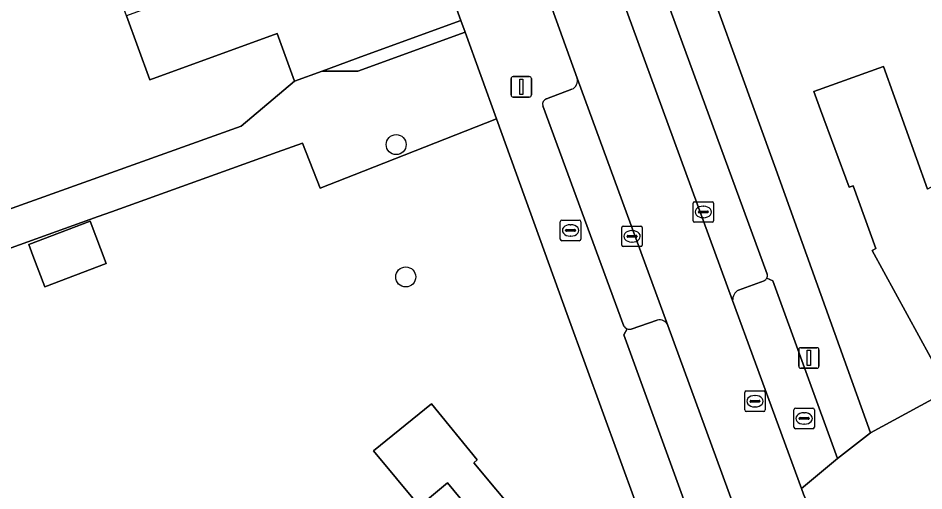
# Model space of a CAD drawing. Extents: x 159262 to 160143, y 383399 to 384319.
# Drawn here: x 159895.98 to 159940.19, y 383706.1 to 383729.16 of the extents above; entities that cross this region are included whole.
import ezdxf

# ---------------------------------------------------------------- set-up
doc = ezdxf.new("R2010")
doc.units = 0
for name, color, linetype in [('IMGEO_Boom', 7, 'Continuous'), ('IMGEO_Brandkraan', 7, 'Continuous'), ('IMGEO_Erf', 7, 'Continuous'), ('IMGEO_Groenvoorziening', 7, 'Continuous'), ('IMGEO_Kolk', 7, 'Continuous'), ('IMGEO_Lichtmast', 7, 'Continuous'), ('IMGEO_Pand', 7, 'Continuous'), ('IMGEO_Parkeervlak_open', 7, 'Continuous'), ('IMGEO_Rijbaan_lokaal_open', 7, 'Continuous'), ('IMGEO_Rioolput', 7, 'Continuous'), ('IMGEO_Voetpad_open', 7, 'Continuous')]:
    doc.layers.add(name, color=color, linetype=linetype)

msp = doc.modelspace()

# ---------------------------------------------------------------- linework, layer by layer
at = {"layer": 'IMGEO_Boom'}
for centre in [(159914.432, 383722.987), (159914.899, 383716.532)]:
    msp.add_circle(centre, 0.489, dxfattribs=at)
at = {"layer": 'IMGEO_Brandkraan'}
for p, q in [((159922.519, 383719.302), (159923.371, 383719.302)), ((159922.444, 383718.376), (159922.444, 383719.228)), ((159922.746, 383718.845), (159923.144, 383718.845)), ((159922.932, 383719.082), (159922.957, 383719.082)), ((159923.445, 383719.228), (159923.445, 383718.376)), ((159922.703, 383718.796), (159922.703, 383718.808)), ((159923.141, 383718.759), (159922.743, 383718.759)), ((159922.955, 383718.522), (159922.93, 383718.522)), ((159923.187, 383718.808), (159923.187, 383718.796)), ((159923.371, 383718.302), (159922.519, 383718.302))]:
    msp.add_line(p, q, dxfattribs=at)
for points in [[(159922.519, 383719.302), (159923.371, 383719.302)], [(159922.444, 383718.376), (159922.444, 383719.228)], [(159923.445, 383719.228), (159923.445, 383718.376)], [(159923.371, 383718.302), (159922.519, 383718.302)]]:
    msp.add_lwpolyline(points, dxfattribs=at)
for centre, radius, start, end in [((159922.521, 383719.226), 0.0765, 91.552, 178.448), ((159922.521, 383719.226), 0.0765, 91.552, 178.448), ((159923.369, 383719.226), 0.0765, 1.552, 88.448), ((159923.369, 383719.226), 0.0765, 1.552, 88.448), ((159922.743, 383718.805), 0.0403, 85.8775, 175.7526), ((159923.148, 383718.807), 0.0386, 1.7309, 96.639), ((159922.74, 383718.795), 0.0366, 178.938, 274.7102), ((159923.144, 383718.802), 0.043, 264.8664, 352.4533), ((159922.521, 383718.378), 0.0765, 181.552, 268.448), ((159922.521, 383718.378), 0.0765, 181.552, 268.448), ((159923.369, 383718.378), 0.0765, 271.552, 358.448), ((159923.369, 383718.378), 0.0765, 271.552, 358.448)]:
    msp.add_arc(centre, radius, start, end, dxfattribs=at)
for centre, major_axis, ratio, start_param, end_param in [((159922.931, 383718.802), (-0.387, 0.002), 0.722429, 4.712389, 7.853982), ((159922.956, 383718.802), (-0.39, 0.002), 0.717154, 1.570796, 4.712389)]:
    msp.add_ellipse(centre, major_axis=major_axis, ratio=ratio, start_param=start_param, end_param=end_param, dxfattribs=at)
at = {"layer": 'IMGEO_Erf'}
for points in [[(159940.499, 383743.769), (159938.786, 383743.142), (159939.641, 383741.099), (159934.868, 383739.35), (159930.368, 383737.701), (159931.075, 383735.77), (159928.262, 383734.749), (159932.965, 383721.791), (159937.58, 383708.929), (159941.752, 383711.19)], [(159895.459, 383719.801), (159906.872, 383723.893), (159909.466, 383726.084), (159908.616, 383728.413), (159902.401, 383726.146), (159901.262, 383729.268), (159900.154, 383732.308), (159906.43, 383734.598), (159905.592, 383736.894), (159904.818, 383739.014), (159898.543, 383736.725), (159894.418, 383735.22)], [(159941.081, 383711.575), (159937.658, 383717.819), (159937.845, 383717.926), (159936.739, 383720.979), (159936.536, 383720.904), (159935.143, 383724.691), (159934.819, 383725.571), (159938.213, 383726.796), (159940.371, 383720.813)], [(159927.806, 383700.914), (159922.821, 383714.572), (159919.327, 383724.25), (159912.837, 383721.691), (159910.726, 383720.859), (159909.858, 383723.058), (159908.618, 383722.614), (159900.531, 383719.716), (159899.882, 383719.483), (159893.99, 383717.368)], [(159918.409, 383704.714), (159916.939, 383706.483), (159915.568, 383705.344), (159913.319, 383708.052), (159916.158, 383710.341), (159918.391, 383707.614), (159918.218, 383707.47), (159920.459, 383704.792)]]:
    msp.add_lwpolyline(points, dxfattribs=at)
for points in [[(159917.804, 383728.468), (159917.595, 383729.048), (159912.894, 383727.334), (159910.815, 383726.576), (159912.567, 383726.577)], [(159896.701, 383717.58), (159896.499, 383718.111), (159899.488, 383719.247), (159900.273, 383717.184), (159897.284, 383716.047)]]:
    msp.add_lwpolyline(points, close=True, dxfattribs=at)
at = {"layer": 'IMGEO_Groenvoorziening'}
for points in [[(159930.853, 383715.376), (159934.209, 383706.21), (159935.975, 383707.683), (159932.821, 383716.335), (159932.519, 383716.477)], [(159932.397, 383716.349), (159931.134, 383715.895)], [(159927.172, 383714.432), (159925.896, 383713.991)], [(159925.701, 383714.004), (159925.548, 383713.708), (159929.638, 383702.441), (159931.431, 383703.934), (159927.693, 383714.168)]]:
    msp.add_lwpolyline(points, dxfattribs=at)
for centre, radius, start, end in [((159932.252, 383716.609), 0.297, 299.0772, 333.6724), ((159931.444, 383715.392), 0.591, 121.6123, 181.5232), ((159927.28, 383713.999), 0.446, 22.2205, 104.0352), ((159925.818, 383714.296), 0.314, 248.0841, 284.2878)]:
    msp.add_arc(centre, radius, start, end, dxfattribs=at)
at = {"layer": 'IMGEO_Kolk'}
for p, q in [((159929, 383720.202), (159929.852, 383720.202)), ((159928.925, 383719.276), (159928.925, 383720.128)), ((159929.227, 383719.745), (159929.625, 383719.745)), ((159929.413, 383719.982), (159929.438, 383719.982)), ((159929.926, 383720.128), (159929.926, 383719.276)), ((159929.184, 383719.696), (159929.184, 383719.708)), ((159929.622, 383719.659), (159929.224, 383719.659)), ((159929.436, 383719.422), (159929.411, 383719.422)), ((159929.668, 383719.708), (159929.668, 383719.696)), ((159925.444, 383718.087), (159925.444, 383718.939)), ((159925.519, 383719.013), (159926.371, 383719.013)), ((159926.445, 383718.939), (159926.445, 383718.087)), ((159929.852, 383719.202), (159929, 383719.202)), ((159925.703, 383718.507), (159925.703, 383718.519)), ((159926.141, 383718.47), (159925.743, 383718.47)), ((159925.746, 383718.556), (159926.144, 383718.556)), ((159925.932, 383718.793), (159925.957, 383718.793)), ((159926.187, 383718.519), (159926.187, 383718.507)), ((159926.371, 383718.013), (159925.519, 383718.013)), ((159925.955, 383718.233), (159925.93, 383718.233))]:
    msp.add_line(p, q, dxfattribs=at)
for points in [[(159929, 383720.202), (159929.852, 383720.202)], [(159928.925, 383719.276), (159928.925, 383720.128)], [(159929.926, 383720.128), (159929.926, 383719.276)], [(159925.444, 383718.087), (159925.444, 383718.939)], [(159925.519, 383719.013), (159926.371, 383719.013)], [(159926.445, 383718.939), (159926.445, 383718.087)], [(159929.852, 383719.202), (159929, 383719.202)], [(159926.371, 383718.013), (159925.519, 383718.013)]]:
    msp.add_lwpolyline(points, dxfattribs=at)
for centre, radius, start, end in [((159929.002, 383720.126), 0.0765, 91.552, 178.448), ((159929.002, 383720.126), 0.0765, 91.552, 178.448), ((159929.85, 383720.126), 0.0765, 1.552, 88.448), ((159929.85, 383720.126), 0.0765, 1.552, 88.448), ((159929.224, 383719.705), 0.0403, 85.8775, 175.7526), ((159929.629, 383719.707), 0.0386, 1.7309, 96.639), ((159929.221, 383719.695), 0.0366, 178.938, 274.7102), ((159929.625, 383719.702), 0.043, 264.8664, 352.4533), ((159925.521, 383718.937), 0.0765, 91.552, 178.448), ((159925.521, 383718.937), 0.0765, 91.552, 178.448), ((159926.369, 383718.937), 0.0765, 1.552, 88.448), ((159926.369, 383718.937), 0.0765, 1.552, 88.448), ((159929.002, 383719.278), 0.0765, 181.552, 268.448), ((159929.002, 383719.278), 0.0765, 181.552, 268.448), ((159929.85, 383719.278), 0.0765, 271.552, 358.448), ((159929.85, 383719.278), 0.0765, 271.552, 358.448), ((159925.743, 383718.516), 0.0403, 85.8775, 175.7526), ((159925.74, 383718.506), 0.0366, 178.938, 274.7102), ((159926.144, 383718.513), 0.043, 264.8664, 352.4533), ((159926.148, 383718.518), 0.0386, 1.7309, 96.639), ((159925.521, 383718.089), 0.0765, 181.552, 268.448), ((159925.521, 383718.089), 0.0765, 181.552, 268.448), ((159926.369, 383718.089), 0.0765, 271.552, 358.448), ((159926.369, 383718.089), 0.0765, 271.552, 358.448)]:
    msp.add_arc(centre, radius, start, end, dxfattribs=at)
for centre, major_axis, ratio, start_param, end_param in [((159929.412, 383719.702), (-0.387, 0.002), 0.722429, 4.712389, 7.853982), ((159929.437, 383719.702), (-0.39, 0.002), 0.717154, 1.570796, 4.712389), ((159925.931, 383718.513), (-0.387, 0.002), 0.722429, 4.712389, 7.853982), ((159925.956, 383718.513), (-0.39, 0.002), 0.717154, 1.570796, 4.712389)]:
    msp.add_ellipse(centre, major_axis=major_axis, ratio=ratio, start_param=start_param, end_param=end_param, dxfattribs=at)
at = {"layer": 'IMGEO_Lichtmast'}
for p, q in [((159920.04, 383725.41), (159920.04, 383726.21)), ((159920.04, 383726.21), (159920.04, 383725.41)), ((159920.14, 383726.31), (159920.93, 383726.31)), ((159920.93, 383726.31), (159920.14, 383726.31)), ((159921.03, 383726.21), (159921.03, 383725.41)), ((159921.03, 383725.41), (159921.03, 383726.21)), ((159920.93, 383725.31), (159920.14, 383725.31)), ((159920.14, 383725.31), (159920.93, 383725.31)), ((159934.078, 383712.181), (159934.078, 383712.981)), ((159934.078, 383712.981), (159934.078, 383712.181)), ((159934.178, 383713.081), (159934.968, 383713.081)), ((159934.968, 383713.081), (159934.178, 383713.081)), ((159935.068, 383712.981), (159935.068, 383712.181)), ((159935.068, 383712.181), (159935.068, 383712.981)), ((159934.968, 383712.081), (159934.178, 383712.081)), ((159934.178, 383712.081), (159934.968, 383712.081))]:
    msp.add_line(p, q, dxfattribs=at)
for points in [[(159920.46, 383726.185), (159920.61, 383726.185), (159920.61, 383725.435), (159920.46, 383725.435), (159920.46, 383726.185)], [(159934.498, 383712.956), (159934.648, 383712.956), (159934.648, 383712.206), (159934.498, 383712.206), (159934.498, 383712.956)]]:
    msp.add_lwpolyline(points, dxfattribs=at)
for centre, start, end in [((159920.14, 383726.21), 90, 180), ((159920.14, 383726.21), 90, 180), ((159920.93, 383726.21), 0, 90), ((159920.93, 383726.21), 360, 90), ((159920.14, 383725.41), 180, 270), ((159920.14, 383725.41), 180, 270), ((159920.93, 383725.41), 270, 0), ((159920.93, 383725.41), 270, 0), ((159934.178, 383712.981), 90, 180), ((159934.178, 383712.981), 90, 180), ((159934.968, 383712.981), 0, 90), ((159934.968, 383712.981), 360, 90), ((159934.178, 383712.181), 180, 270), ((159934.178, 383712.181), 180, 270), ((159934.968, 383712.181), 270, 0), ((159934.968, 383712.181), 270, 0)]:
    msp.add_arc(centre, 0.1, start, end, dxfattribs=at)
at = {"layer": 'IMGEO_Pand'}
for points in [[(159917.595, 383729.048), (159915.607, 383734.499), (159901.262, 383729.268), (159902.401, 383726.146), (159908.616, 383728.413), (159909.466, 383726.084), (159910.815, 383726.576), (159912.894, 383727.334)], [(159942.591, 383722.03), (159940.371, 383720.813), (159938.213, 383726.796), (159934.819, 383725.571), (159935.143, 383724.691), (159936.536, 383720.904), (159936.739, 383720.979), (159937.845, 383717.926), (159937.658, 383717.819), (159941.081, 383711.575), (159943.353, 383712.789), (159943.691, 383712.172), (159946.999, 383713.984)], [(159896.701, 383717.58), (159897.284, 383716.047), (159900.273, 383717.184), (159899.488, 383719.247), (159896.499, 383718.111)], [(159918.218, 383707.47), (159918.391, 383707.614), (159916.158, 383710.341), (159913.319, 383708.052), (159915.568, 383705.344), (159916.939, 383706.483), (159918.409, 383704.714), (159915.194, 383702.046), (159920.895, 383695.178), (159923.606, 383697.428), (159923.226, 383697.887), (159925.161, 383699.443), (159920.632, 383704.926), (159920.459, 383704.792)]]:
    msp.add_lwpolyline(points, close=True, dxfattribs=at)
at = {"layer": 'IMGEO_Parkeervlak_open'}
for points in [[(159908.553, 383776.478), (159915.922, 383756.184), (159917.124, 383752.95), (159930.853, 383715.376)], [(159932.545, 383716.675), (159910.614, 383776.489)], [(159927.693, 383714.168), (159923.26, 383726.231)], [(159923.007, 383725.688), (159921.776, 383725.213)], [(159921.587, 383724.88), (159925.547, 383714.135)], [(159931.134, 383715.895), (159932.397, 383716.349)], [(159925.896, 383713.991), (159927.172, 383714.432)]]:
    msp.add_lwpolyline(points, dxfattribs=at)
for centre, radius, start, end in [((159922.819, 383726.106), 0.458, 294.2205, 15.8151), ((159921.85, 383724.951), 0.273, 105.8217, 195.0226), ((159932.252, 383716.613), 0.3, 333.0655, 11.9728), ((159932.252, 383716.609), 0.297, 299.0772, 333.6724), ((159931.444, 383715.392), 0.591, 121.6123, 181.5232), ((159927.28, 383713.999), 0.446, 22.2205, 104.0352), ((159925.817, 383714.297), 0.315, 210.9096, 248.3181), ((159925.818, 383714.296), 0.314, 248.0841, 284.2878)]:
    msp.add_arc(centre, radius, start, end, dxfattribs=at)
at = {"layer": 'IMGEO_Rijbaan_lokaal_open'}
for points in [[(159917.124, 383752.95), (159913.99, 383751.723), (159915.127, 383748.591), (159916.103, 383745.872), (159920.531, 383733.79), (159921.695, 383730.616), (159923.26, 383726.231), (159927.693, 383714.168), (159931.431, 383703.934), (159932.325, 383701.437)], [(159934.625, 383705.198), (159934.314, 383705.938), (159934.209, 383706.21), (159930.853, 383715.376), (159917.124, 383752.95)]]:
    msp.add_lwpolyline(points, dxfattribs=at)
at = {"layer": 'IMGEO_Rioolput'}
for p, q in [((159931.446, 383710.044), (159931.446, 383710.896)), ((159931.521, 383710.97), (159932.373, 383710.97)), ((159932.447, 383710.896), (159932.447, 383710.044)), ((159931.705, 383710.464), (159931.705, 383710.476)), ((159931.748, 383710.513), (159932.146, 383710.513)), ((159931.934, 383710.75), (159931.959, 383710.75)), ((159932.189, 383710.476), (159932.189, 383710.464)), ((159932.143, 383710.427), (159931.745, 383710.427)), ((159931.957, 383710.19), (159931.932, 383710.19)), ((159933.844, 383709.204), (159933.844, 383710.056)), ((159933.919, 383710.13), (159934.771, 383710.13)), ((159934.845, 383710.056), (159934.845, 383709.204)), ((159932.373, 383709.97), (159931.521, 383709.97)), ((159934.103, 383709.624), (159934.103, 383709.636)), ((159934.541, 383709.587), (159934.143, 383709.587)), ((159934.146, 383709.673), (159934.544, 383709.673)), ((159934.332, 383709.91), (159934.357, 383709.91)), ((159934.587, 383709.636), (159934.587, 383709.624)), ((159934.771, 383709.13), (159933.919, 383709.13)), ((159934.355, 383709.35), (159934.33, 383709.35))]:
    msp.add_line(p, q, dxfattribs=at)
for points in [[(159931.446, 383710.044), (159931.446, 383710.896)], [(159931.521, 383710.97), (159932.373, 383710.97)], [(159932.447, 383710.896), (159932.447, 383710.044)], [(159933.844, 383709.204), (159933.844, 383710.056)], [(159933.919, 383710.13), (159934.771, 383710.13)], [(159934.845, 383710.056), (159934.845, 383709.204)], [(159932.373, 383709.97), (159931.521, 383709.97)], [(159934.771, 383709.13), (159933.919, 383709.13)]]:
    msp.add_lwpolyline(points, dxfattribs=at)
for centre, radius, start, end in [((159931.523, 383710.894), 0.0765, 91.552, 178.448), ((159931.523, 383710.894), 0.0765, 91.552, 178.448), ((159932.371, 383710.894), 0.0765, 1.552, 88.448), ((159932.371, 383710.894), 0.0765, 1.552, 88.448), ((159931.745, 383710.473), 0.0403, 85.8775, 175.7526), ((159931.742, 383710.463), 0.0366, 178.938, 274.7102), ((159932.146, 383710.47), 0.043, 264.8664, 352.4533), ((159932.15, 383710.475), 0.0386, 1.7309, 96.639), ((159931.523, 383710.046), 0.0765, 181.552, 268.448), ((159931.523, 383710.046), 0.0765, 181.552, 268.448), ((159932.371, 383710.046), 0.0765, 271.552, 358.448), ((159932.371, 383710.046), 0.0765, 271.552, 358.448), ((159933.921, 383710.054), 0.0765, 91.552, 178.448), ((159933.921, 383710.054), 0.0765, 91.552, 178.448), ((159934.769, 383710.054), 0.0765, 1.552, 88.448), ((159934.769, 383710.054), 0.0765, 1.552, 88.448), ((159934.143, 383709.633), 0.0403, 85.8775, 175.7526), ((159934.14, 383709.623), 0.0366, 178.938, 274.7102), ((159934.544, 383709.63), 0.043, 264.8664, 352.4533), ((159934.548, 383709.635), 0.0386, 1.7309, 96.639), ((159933.921, 383709.206), 0.0765, 181.552, 268.448), ((159933.921, 383709.206), 0.0765, 181.552, 268.448), ((159934.769, 383709.206), 0.0765, 271.552, 358.448), ((159934.769, 383709.206), 0.0765, 271.552, 358.448)]:
    msp.add_arc(centre, radius, start, end, dxfattribs=at)
for centre, major_axis, ratio, start_param, end_param in [((159931.933, 383710.47), (-0.387, 0.002), 0.722429, 4.712389, 7.853982), ((159931.958, 383710.47), (-0.39, 0.002), 0.717154, 1.570796, 4.712389), ((159934.331, 383709.63), (-0.387, 0.002), 0.722429, 4.712389, 7.853982), ((159934.356, 383709.63), (-0.39, 0.002), 0.717154, 1.570796, 4.712389)]:
    msp.add_ellipse(centre, major_axis=major_axis, ratio=ratio, start_param=start_param, end_param=end_param, dxfattribs=at)
at = {"layer": 'IMGEO_Voetpad_open'}
for points in [[(159932.519, 383716.477), (159932.821, 383716.335), (159935.975, 383707.683), (159937.58, 383708.929), (159932.965, 383721.791), (159928.262, 383734.749), (159926.33, 383740.072), (159924.342, 383745.518), (159922.768, 383749.83), (159922.396, 383750.851), (159920.449, 383756.185), (159918.502, 383761.519), (159916.554, 383766.852), (159914.607, 383772.187), (159912.66, 383777.521), (159910.672, 383782.967), (159917.255, 383794.936)], [(159910.614, 383776.489), (159932.545, 383716.675)], [(160028.249, 383759.288), (160011.487, 383750), (159994.527, 383740.405), (159978.831, 383731.538), (159971.829, 383727.583), (159968.521, 383725.771), (159967.57, 383725.25), (159955.18, 383718.465), (159948.249, 383714.669), (159946.999, 383713.984), (159943.691, 383712.172), (159941.752, 383711.19), (159937.58, 383708.929), (159935.975, 383707.683), (159934.209, 383706.21), (159934.314, 383705.938), (159934.625, 383705.198)], [(159907.333, 383757.187), (159909.321, 383751.741), (159909.728, 383750.624), (159909.99, 383749.905), (159911.715, 383745.174), (159913.661, 383739.837), (159915.607, 383734.499), (159917.595, 383729.048), (159917.804, 383728.468), (159919.327, 383724.25), (159922.821, 383714.572), (159927.806, 383700.914), (159929.638, 383702.441), (159925.548, 383713.708), (159925.701, 383714.004)], [(159923.26, 383726.231), (159921.695, 383730.616), (159919.662, 383729.853), (159918.387, 383733.342), (159918.586, 383733.619)], [(159893.99, 383717.368), (159899.882, 383719.483), (159900.531, 383719.716), (159908.618, 383722.614), (159909.858, 383723.058), (159910.726, 383720.859), (159912.837, 383721.691), (159919.327, 383724.25), (159917.804, 383728.468), (159912.567, 383726.577), (159910.815, 383726.576), (159909.466, 383726.084), (159906.872, 383723.893), (159895.459, 383719.801)], [(159921.776, 383725.213), (159923.007, 383725.688)], [(159925.547, 383714.135), (159921.587, 383724.88)]]:
    msp.add_lwpolyline(points, dxfattribs=at)
for centre, radius, start, end in [((159922.819, 383726.106), 0.458, 294.2205, 15.8151), ((159921.85, 383724.951), 0.273, 105.8217, 195.0226), ((159932.252, 383716.613), 0.3, 333.0655, 11.9728), ((159925.817, 383714.297), 0.315, 210.9096, 248.3181)]:
    msp.add_arc(centre, radius, start, end, dxfattribs=at)

doc.saveas('drawing.dxf')
